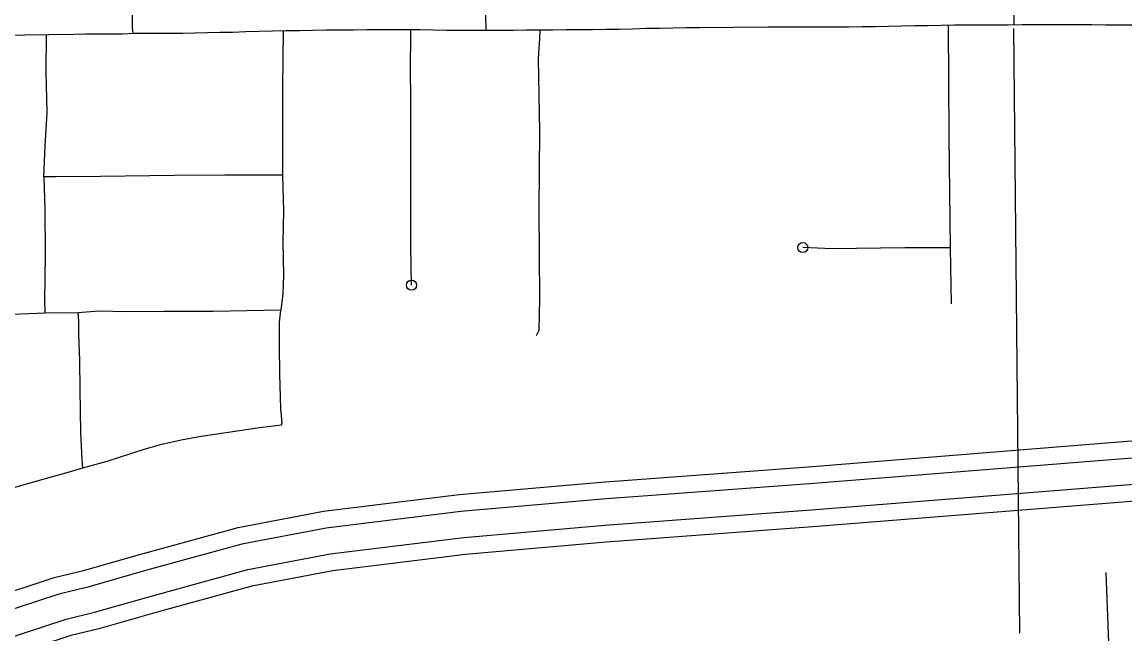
# Model space of a CAD drawing. Extents: x 1127717 to 1741049, y 2026793 to 2244711.
# Drawn here: x 1306398 to 1311890, y 2088324 to 2091372 of the extents above; entities that cross this region are included whole.
import ezdxf

# ---------------------------------------------------------------- set-up
doc = ezdxf.new("R2010")
doc.units = 0
for name, color, linetype in [('19', 7, 'Continuous'), ('31', 7, 'Continuous'), ('32', 7, 'Continuous'), ('40', 7, 'Continuous'), ('5', 7, 'Continuous')]:
    doc.layers.add(name, color=color, linetype=linetype)

msp = doc.modelspace()

# ---------------------------------------------------------------- linework, layer by layer
at = {"layer": '19'}
for points in [[(1299703.4, 2085858.2), (1300624.1, 2086171), (1301162.5, 2086380), (1301407.1, 2086493.1), (1301761.2, 2086642.3), (1302304.5, 2086885.3), (1303352, 2087313.8), (1305814, 2088367.5), (1305983.5, 2088428.8), (1306226.9, 2088495), (1306558.7, 2088604.7), (1306704.2, 2088639.5), (1306989.5, 2088721.2), (1307473.8, 2088854.3), (1307899.2, 2088935.2), (1308574.8, 2089018.1), (1309282.2, 2089080.5), (1310334.6, 2089158.1), (1312231.2, 2089309.9)], [(1312238, 2089225.1), (1310341.2, 2089073.4), (1309289.1, 2088995.8), (1308583.7, 2088933.5), (1307912.3, 2088851.2), (1307493, 2088771.4), (1307012.5, 2088639.4), (1306725.9, 2088557.3), (1306582, 2088522.9), (1306251.4, 2088413.6), (1306009.2, 2088347.7), (1305845.2, 2088288.4), (1303384.8, 2087235.4), (1302338, 2086807.2), (1301795.1, 2086564.3), (1301441.5, 2086415.3), (1301195.7, 2086301.7), (1300653.2, 2086091.1), (1299729.7, 2085777.3)], [(1299770.1, 2085653.7), (1300697.7, 2085968.9), (1301246.6, 2086182), (1301494, 2086296.4), (1301846.9, 2086445.1), (1302389.2, 2086687.7), (1303435, 2087115.5), (1305892.9, 2088167.4), (1306048.4, 2088223.6), (1306288.9, 2088289.1), (1306617.6, 2088397.7), (1306758.9, 2088431.6), (1307047.6, 2088514.2), (1307522.4, 2088644.7), (1307932.4, 2088722.7), (1308597.3, 2088804.2), (1309299.6, 2088866.2), (1310351.1, 2088943.8), (1312248.3, 2089095.6)], [(1312255.1, 2089010.8), (1310357.6, 2088859), (1309306.5, 2088781.5), (1308606.2, 2088719.7), (1307945.5, 2088638.7), (1307541.7, 2088561.8), (1307070.6, 2088432.4), (1306780.5, 2088349.3), (1306640.9, 2088315.9), (1306313.4, 2088207.7), (1306074.1, 2088142.5), (1305924.1, 2088088.3), (1303467.8, 2087037.1), (1302422.6, 2086609.5), (1301880.7, 2086367.1), (1301528.4, 2086218.6), (1301279.8, 2086103.7), (1300726.7, 2085889.1), (1299796.4, 2085572.9)]]:
    msp.add_lwpolyline(points, dxfattribs=at)
at = {"layer": '31'}
for points in [[(1311305.4, 2093810.8), (1311307.9, 2093616.7), (1311311, 2093285.2), (1311312.6, 2093123.2), (1311318.7, 2092741.7), (1311329.5, 2092408.6), (1311329.5, 2092166.5), (1311332.6, 2091895.3), (1311338.8, 2091546.4), (1311337.2, 2091356.8)], [(1308661.5, 2092091.4), (1308671.2, 2091990.1), (1308690.4, 2091888.8), (1308702.5, 2091780.3), (1308700.1, 2091645.3), (1308708, 2091329)], [(1311934.4, 2091356.6), (1311864.6, 2091356.5), (1311794.6, 2091356.7), (1311724.5, 2091357.1), (1311654.4, 2091357.3), (1311584.7, 2091357.2), (1311515.3, 2091357.2), (1311446.4, 2091357.2), (1311378, 2091357.3), (1311310, 2091356.5), (1311242.2, 2091355.9), (1311175, 2091355.6), (1311107.9, 2091355.6), (1311041.1, 2091355.4), (1310974.6, 2091354.4), (1310908.9, 2091353.5), (1310843.4, 2091352.5), (1310778.2, 2091351.4), (1310713.9, 2091349.8), (1310648, 2091347.9), (1310582.1, 2091347.3), (1310514.9, 2091346), (1310449.6, 2091346.3), (1310382.6, 2091345.8), (1310315.5, 2091346.6), (1310248.3, 2091346.8), (1310180.4, 2091346.4), (1310112.5, 2091346.7), (1309772.4, 2091343.1), (1309705.9, 2091342.5), (1309639.6, 2091341.2), (1309573.1, 2091340.4), (1309506.4, 2091338.8), (1309438.7, 2091335.6), (1309372, 2091334.6), (1309305.5, 2091334.1), (1309238.9, 2091333.2), (1309172.8, 2091332.5), (1309107.3, 2091332.4), (1309041.8, 2091331.5), (1308976.2, 2091330.7), (1308910.5, 2091330.6), (1308844.6, 2091330.2), (1308778.4, 2091329.4), (1308712.1, 2091329), (1308645.7, 2091329), (1308579, 2091329.3), (1308512.3, 2091330), (1308445.5, 2091331.3), (1308378.8, 2091332.3), (1308312.6, 2091333)], [(1308312.6, 2091333), (1308246.6, 2091333.4), (1308180.6, 2091333.3), (1308114.4, 2091332.4), (1308047.9, 2091331.9), (1307981.1, 2091331.7), (1307913.8, 2091331), (1307846.4, 2091329.8), (1307779.1, 2091328.8), (1307712, 2091327.6), (1307645.2, 2091325.9), (1307578.7, 2091324.5), (1307512.5, 2091322.2), (1307447.4, 2091320.4), (1307384.3, 2091319), (1307321.3, 2091317.4), (1307259.1, 2091315.8), (1307198, 2091314.6), (1307137.4, 2091314.4), (1307077.3, 2091314.3), (1307017.7, 2091314.3), (1306958.1, 2091314.1), (1306897.1, 2091312), (1306836.8, 2091311.4), (1306776.6, 2091310.9), (1306716.3, 2091310.8), (1306655.7, 2091310.4), (1306289.4, 2091305.1)], [(1306507, 2090600.4), (1306513.7, 2090753), (1306523, 2090920.9), (1306519, 2091123.5), (1306520.7, 2091308.4)], [(1307697.6, 2091327.3), (1307694.5, 2091043.5), (1307694.5, 2090752), (1307694.5, 2090609), (1307699.8, 2090431.5), (1307697.1, 2090275.1), (1307699.8, 2090110.9), (1307697.1, 2090018.1), (1307686.5, 2089936)], [(1308337.3, 2090061.2), (1308334.6, 2090251.9), (1308334.6, 2090614.9), (1308334.6, 2090946.1), (1308332, 2091176.6), (1308334.6, 2091266.7), (1308334.7, 2091332.8)], [(1311009.8, 2091354.9), (1311013.5, 2090802.5), (1311019, 2090246.6), (1311024.5, 2089967.7)], [(1307694.5, 2090609), (1307407.5, 2090609.7), (1307157.1, 2090607), (1306789.4, 2090603), (1306568.3, 2090600.4), (1306507, 2090600.4)], [(1306507, 2090600.4), (1306511, 2090437.8), (1306513.7, 2090220.6), (1306512.4, 2090091.3), (1306509.7, 2089992.7), (1306510.8, 2089921.6)], [(1311019, 2090246.6), (1310793.4, 2090246.6), (1310432.1, 2090242.9), (1310285.4, 2090248.4)], [(1307686.5, 2089936), (1307350.2, 2089930.7), (1307106.5, 2089930.7), (1306918.5, 2089928.1), (1306781.2, 2089930.9), (1306677.3, 2089924.2), (1306510.8, 2089921.6), (1306269.1, 2089912.2), (1305950.8, 2089912.2), (1305754.9, 2089909.6), (1305721.6, 2089908.2), (1305700.3, 2089901.6), (1305688.3, 2089889.6), (1305680.4, 2089869.6), (1305680.4, 2089780.3), (1305688.3, 2089387.2), (1305693.7, 2089124), (1305703, 2088860.2)], [(1305703, 2088860.2), (1305780.3, 2088881.5), (1306229.2, 2089017.4), (1306473.7, 2089086.7), (1306616.3, 2089126.7), (1306701.5, 2089152), (1306821.4, 2089185.3), (1307005.8, 2089244), (1307093.7, 2089269.3), (1307190.9, 2089290.6), (1307290.8, 2089309.3), (1307414.7, 2089327.9), (1307581.2, 2089351.9), (1307690.5, 2089365.2), (1307693.9, 2089375.9), (1307687.3, 2089445.2), (1307681.9, 2089619.8), (1307679.3, 2089759), (1307679.3, 2089877.6), (1307686.5, 2089936)], [(1306701.5, 2089152), (1306697.5, 2089191.3), (1306690.9, 2089328.6), (1306688.2, 2089540.5), (1306685.5, 2089685.7), (1306681.5, 2089816.3), (1306681.5, 2089881.6), (1306677.3, 2089924.2)]]:
    msp.add_lwpolyline(points, dxfattribs=at)
for centre in [(1310285.4, 2090248.4), (1308337.3, 2090061.2)]:
    msp.add_circle(centre, 25, dxfattribs=at)
at = {"layer": '32'}
for points in [[(1306978.9, 2092192.9), (1306953.1, 2092060.7), (1306946.7, 2091980.2), (1306940.2, 2091880.2), (1306943.4, 2091677.2), (1306946.7, 2091506.3), (1306946.7, 2091345.2), (1306949.8, 2091313.9)], [(1308959.7, 2089810.3), (1308972.9, 2089836.8), (1308975.6, 2089993.1), (1308972.9, 2090438.2), (1308975.6, 2090827.7), (1308970.3, 2091189.9), (1308975.6, 2091290.5), (1308978.2, 2091330.7)]]:
    msp.add_lwpolyline(points, dxfattribs=at)
at = {"layer": '40'}
msp.add_lwpolyline([(1311794.2, 2088629.6), (1311827.7, 2087754.9), (1311829, 2087748), (1311831.6, 2087729), (1311835, 2087719.1), (1311964.2, 2087349)], dxfattribs=at)
at = {"layer": '5'}
msp.add_lwpolyline([(1311335.6, 2091339.9), (1311365.3, 2088328)], dxfattribs=at)

doc.saveas('drawing.dxf')
